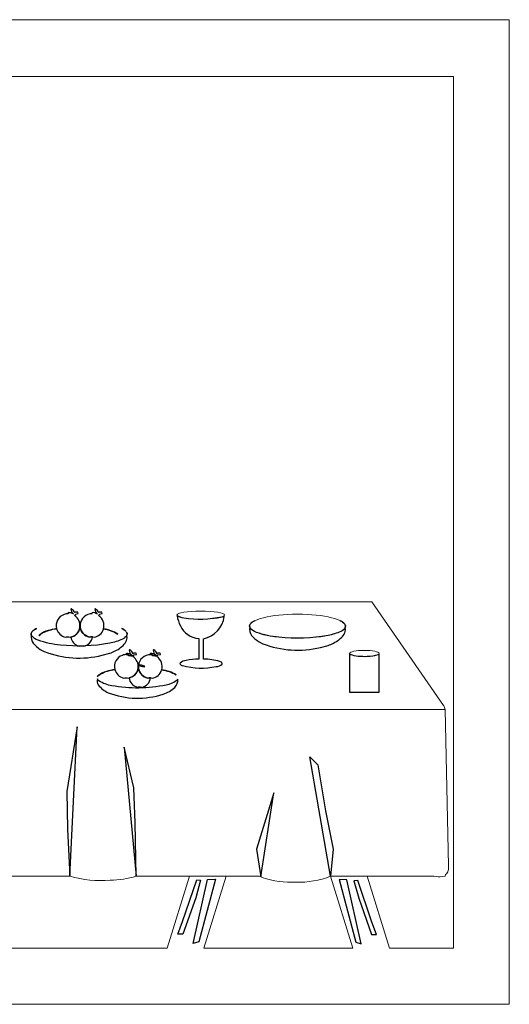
# Model space of a CAD drawing. Header units: centimetres. Extents: x -46.3 to 43.9, y -17.5 to 19.3.
# Tile 444 of 483: x 37.5 to 43.9, y -7.6 to 5.2. Entities that reach past the tile are written whole.
import ezdxf

# ---------------------------------------------------------------- set-up
doc = ezdxf.new("R2010")
doc.units = ezdxf.units.CM
doc.header["$MEASUREMENT"] = 0
doc.layers.add('Layer 1', color=7, linetype='Continuous')

msp = doc.modelspace()

# ---------------------------------------------------------------- linework, layer by layer
at = {"layer": 'Layer 1', "color": 1, "lineweight": 0}
msp.add_lwpolyline([(14.85148, -7.6086), (43.8515, -7.6086), (43.8515, 5.24304), (14.85148, 5.24304), (14.85148, -7.6086)], close=True, dxfattribs=at)
at = {"layer": 'Layer 1', "color": 5, "lineweight": 0}
for centre, major_axis, ratio in [((39.82549, -2.52908), (0.31183, 0), 0.17240163), ((41.08849, -2.67328), (0.62607, 0), 0.25000399), ((41.95949, -3.02988), (0.19282, 0), 0.21455243)]:
    msp.add_ellipse(centre, major_axis=major_axis, ratio=ratio, dxfattribs=at)
at = {"layer": 'Layer 1', "color": 1, "lineweight": 0}
for points, knots in [([(43.12508, -6.87618), (43.12508, -6.87618), (42.28748, -6.87618), (42.28748, -6.87618), (42.28748, -6.87618), (42.28748, -6.87618), (41.99709, -5.93698), (41.99709, -5.93698), (41.99709, -5.93698), (41.99709, -5.93698), (42.87229, -5.93698), (42.87229, -5.93698), (42.87229, -5.93698), (42.90584, -5.94526), (42.94078, -5.94603), (42.97469, -5.93938), (42.97469, -5.93938), (42.97469, -5.93938), (43.01389, -5.93698), (43.01389, -5.93698), (43.01389, -5.93698), (43.01389, -5.93698), (43.02109, -5.91538), (43.02109, -5.91538), (43.02109, -5.91538), (43.02109, -5.91538), (43.03228, -5.90418), (43.03228, -5.90418), (43.03228, -5.90418), (43.03958, -5.8966), (43.04482, -5.88741), (43.04908, -5.87778), (43.04908, -5.87778), (43.05285, -5.86838), (43.05625, -5.85882), (43.05869, -5.84898), (43.05869, -5.84898), (43.05869, -5.84898), (43.06029, -5.83378), (43.06029, -5.83378), (43.06029, -5.83378), (43.05984, -5.82332), (43.05876, -5.81291), (43.05709, -5.80258), (43.05709, -5.80258), (43.05709, -5.80258), (43.01389, -3.75937), (43.01389, -3.75937), (43.01389, -3.75937), (43.01389, -3.75937), (43.01229, -3.74737), (43.01229, -3.74737), (43.01229, -3.74737), (43.01229, -3.74737), (43.00749, -3.73617), (43.00749, -3.73617), (43.00749, -3.73617), (43.00559, -3.73096), (43.00457, -3.72552), (43.00268, -3.72017), (43.00268, -3.72017), (42.99994, -3.71536), (42.99624, -3.71124), (42.99228, -3.70737), (42.99228, -3.70737), (42.99228, -3.70737), (42.05788, -2.35697), (42.05788, -2.35697), (42.05788, -2.35697), (42.05788, -2.35697), (16.73308, -2.35697), (16.73308, -2.35697), (16.73308, -2.35697), (16.73308, -2.35697), (15.78347, -3.72577), (15.78347, -3.72577), (15.78347, -3.72577), (15.78374, -3.73332), (15.78045, -3.74022), (15.77547, -3.74577), (15.77547, -3.74577), (15.77547, -3.74577), (15.77147, -3.75937), (15.77147, -3.75937), (15.77147, -3.75937), (15.77147, -3.75937), (15.77068, -5.78018), (15.77068, -5.78018), (15.77068, -5.78018), (15.77068, -5.78018), (15.77147, -5.79538), (15.77147, -5.79538), (15.77147, -5.79538), (15.77343, -5.80977), (15.7769, -5.82388), (15.78108, -5.83778), (15.78108, -5.83778), (15.8047, -5.89793), (15.86286, -5.93781), (15.92748, -5.93698), (15.92748, -5.93698), (15.92748, -5.93698), (16.14668, -5.93698), (16.14668, -5.93698), (16.14668, -5.93698), (16.17311, -5.95441), (16.20223, -5.96745), (16.23308, -5.97458), (16.23308, -5.97458), (16.4285, -6.03748), (16.63612, -6.05282), (16.83867, -6.01938), (16.83867, -6.01938), (16.93197, -6.01065), (17.02242, -5.9826), (17.10427, -5.93698), (17.10427, -5.93698), (17.10427, -5.93698), (17.18027, -5.93698), (17.18027, -5.93698), (17.18027, -5.93698), (17.18027, -5.93698), (16.89148, -6.87618), (16.89148, -6.87618), (16.89148, -6.87618), (16.89148, -6.87618), (15.57788, -6.87618), (15.57788, -6.87618), (15.57788, -6.87618), (15.57788, -6.87618), (15.57788, 4.50143), (15.57788, 4.50143), (15.57788, 4.50143), (15.57788, 4.50143), (43.12508, 4.50143), (43.12508, 4.50143), (43.12508, 4.50143), (43.12508, 4.50143), (43.12508, -6.87618), (43.12508, -6.87618)], [0, 0, 0, 0, 0.02777778, 0.02777778, 0.02777778, 0.02777778, 0.05555556, 0.05555556, 0.05555556, 0.05555556, 0.08333333, 0.08333333, 0.08333333, 0.08333333, 0.11111111, 0.11111111, 0.11111111, 0.11111111, 0.13888889, 0.13888889, 0.13888889, 0.13888889, 0.16666667, 0.16666667, 0.16666667, 0.16666667, 0.19444444, 0.19444444, 0.19444444, 0.19444444, 0.22222222, 0.22222222, 0.22222222, 0.22222222, 0.25, 0.25, 0.25, 0.25, 0.27777778, 0.27777778, 0.27777778, 0.27777778, 0.30555556, 0.30555556, 0.30555556, 0.30555556, 0.33333333, 0.33333333, 0.33333333, 0.33333333, 0.36111111, 0.36111111, 0.36111111, 0.36111111, 0.38888889, 0.38888889, 0.38888889, 0.38888889, 0.41666667, 0.41666667, 0.41666667, 0.41666667, 0.44444444, 0.44444444, 0.44444444, 0.44444444, 0.47222222, 0.47222222, 0.47222222, 0.47222222, 0.5, 0.5, 0.5, 0.5, 0.52777778, 0.52777778, 0.52777778, 0.52777778, 0.55555556, 0.55555556, 0.55555556, 0.55555556, 0.58333333, 0.58333333, 0.58333333, 0.58333333, 0.61111111, 0.61111111, 0.61111111, 0.61111111, 0.63888889, 0.63888889, 0.63888889, 0.63888889, 0.66666667, 0.66666667, 0.66666667, 0.66666667, 0.69444444, 0.69444444, 0.69444444, 0.69444444, 0.72222222, 0.72222222, 0.72222222, 0.72222222, 0.75, 0.75, 0.75, 0.75, 0.77777778, 0.77777778, 0.77777778, 0.77777778, 0.80555556, 0.80555556, 0.80555556, 0.80555556, 0.83333333, 0.83333333, 0.83333333, 0.83333333, 0.86111111, 0.86111111, 0.86111111, 0.86111111, 0.88888889, 0.88888889, 0.88888889, 0.88888889, 0.91666667, 0.91666667, 0.91666667, 0.91666667, 0.94444444, 0.94444444, 0.94444444, 0.94444444, 1, 1, 1, 1]), ([(36.02188, -5.95198), (36.07828, -5.97502), (36.13745, -5.99062), (36.19788, -5.99838), (36.19788, -5.99838), (36.41497, -6.0334), (36.63652, -6.02961), (36.85228, -5.98718), (36.85228, -5.98718), (36.90072, -5.97494), (36.94787, -5.95805), (36.99308, -5.93678), (36.99308, -5.93678), (36.99308, -5.93678), (38.11628, -5.93678), (38.11628, -5.93678), (38.11628, -5.93678), (38.28813, -5.98502), (38.46709, -6.0029), (38.64508, -5.98958), (38.64508, -5.98958), (38.75955, -5.98801), (38.87321, -5.97023), (38.98268, -5.93678), (38.98268, -5.93678), (38.98268, -5.93678), (39.67708, -5.93678), (39.67708, -5.93678), (39.67708, -5.93678), (39.67708, -5.93678), (39.38588, -6.87598), (39.38588, -6.87598), (39.38588, -6.87598), (39.38588, -6.87598), (35.40188, -6.87598), (35.40188, -6.87598), (35.40188, -6.87598), (35.40188, -6.87598), (35.11388, -5.93678), (35.11388, -5.93678), (35.11388, -5.93678), (35.11388, -5.93678), (35.98908, -5.93678), (35.98908, -5.93678), (35.98908, -5.93678), (35.98908, -5.93678), (36.02188, -5.95198), (36.02188, -5.95198)], [0, 0, 0, 0, 0.07692308, 0.07692308, 0.07692308, 0.07692308, 0.15384615, 0.15384615, 0.15384615, 0.15384615, 0.23076923, 0.23076923, 0.23076923, 0.23076923, 0.30769231, 0.30769231, 0.30769231, 0.30769231, 0.38461538, 0.38461538, 0.38461538, 0.38461538, 0.46153846, 0.46153846, 0.46153846, 0.46153846, 0.53846154, 0.53846154, 0.53846154, 0.53846154, 0.61538462, 0.61538462, 0.61538462, 0.61538462, 0.69230769, 0.69230769, 0.69230769, 0.69230769, 0.76923077, 0.76923077, 0.76923077, 0.76923077, 0.84615385, 0.84615385, 0.84615385, 0.84615385, 1, 1, 1, 1]), ([(40.62828, -5.95438), (40.77111, -6.00013), (40.92081, -6.02069), (41.07068, -6.01518), (41.07068, -6.01518), (41.22374, -6.0191), (41.37606, -5.99245), (41.51868, -5.93678), (41.51868, -5.93678), (41.51868, -5.93678), (41.80908, -6.87598), (41.80908, -6.87598), (41.80908, -6.87598), (41.80908, -6.87598), (39.86588, -6.87598), (39.86588, -6.87598), (39.86588, -6.87598), (39.86588, -6.87598), (40.15628, -5.93678), (40.15628, -5.93678), (40.15628, -5.93678), (40.15628, -5.93678), (40.59068, -5.93678), (40.59068, -5.93678), (40.59068, -5.93678), (40.59068, -5.93678), (40.62828, -5.95438), (40.62828, -5.95438)], [0, 0, 0, 0, 0.125, 0.125, 0.125, 0.125, 0.25, 0.25, 0.25, 0.25, 0.375, 0.375, 0.375, 0.375, 0.5, 0.5, 0.5, 0.5, 0.625, 0.625, 0.625, 0.625, 0.75, 0.75, 0.75, 0.75, 1, 1, 1, 1])]:
    msp.add_open_spline(points, degree=3, knots=knots, dxfattribs=at)
at = {"layer": 'Layer 1'}
for points, knots in [([(37.72373, -2.7874), (37.75498, -2.75941), (37.79293, -2.74), (37.83391, -2.73105), (37.83391, -2.73105), (37.87001, -2.7198), (37.90682, -2.711), (37.9441, -2.70476), (37.9441, -2.70476), (37.92357, -2.62662), (37.96664, -2.54577), (38.04302, -2.51944), (38.04302, -2.51944), (38.06003, -2.51233), (38.07848, -2.50935), (38.09687, -2.51067), (38.09687, -2.51067), (38.09425, -2.50915), (38.09232, -2.50686), (38.0906, -2.50441), (38.0906, -2.50441), (38.0906, -2.50441), (38.0906, -2.50191), (38.0906, -2.50191), (38.0906, -2.50191), (38.09691, -2.49573), (38.10609, -2.49399), (38.1144, -2.4969), (38.1144, -2.4969), (38.13278, -2.49706), (38.15055, -2.50369), (38.16448, -2.51568), (38.16448, -2.51568), (38.14431, -2.5001), (38.13238, -2.47606), (38.13193, -2.45057), (38.13193, -2.45057), (38.13444, -2.44862), (38.13756, -2.44792), (38.14069, -2.44807), (38.14069, -2.44807), (38.15925, -2.45984), (38.17337, -2.47745), (38.18076, -2.49815), (38.18076, -2.49815), (38.18076, -2.49815), (38.18827, -2.48939), (38.18827, -2.48939), (38.18827, -2.48939), (38.18827, -2.48939), (38.22083, -2.48939), (38.22083, -2.48939), (38.22083, -2.48939), (38.22083, -2.48939), (38.22709, -2.50942), (38.22709, -2.50942), (38.22709, -2.50942), (38.22709, -2.50942), (38.19453, -2.51443), (38.19453, -2.51443), (38.19453, -2.51443), (38.19453, -2.51443), (38.17951, -2.53572), (38.17951, -2.53572), (38.17951, -2.53572), (38.22846, -2.56745), (38.25509, -2.62427), (38.24837, -2.68222), (38.24837, -2.68222), (38.24837, -2.68222), (38.25338, -2.68222), (38.25338, -2.68222), (38.25338, -2.68222), (38.24477, -2.60031), (38.30116, -2.52573), (38.38235, -2.51192), (38.38235, -2.51192), (38.38235, -2.51192), (38.4099, -2.51067), (38.4099, -2.51067), (38.4099, -2.51067), (38.40743, -2.50897), (38.40507, -2.50711), (38.40364, -2.50441), (38.40364, -2.50441), (38.40364, -2.50441), (38.40364, -2.50191), (38.40364, -2.50191), (38.40364, -2.50191), (38.40364, -2.50191), (38.40865, -2.4969), (38.40865, -2.4969), (38.40865, -2.4969), (38.43319, -2.49384), (38.45795, -2.50056), (38.47752, -2.51568), (38.47752, -2.51568), (38.45747, -2.49998), (38.44559, -2.47603), (38.44496, -2.45057), (38.44496, -2.45057), (38.44496, -2.45057), (38.44872, -2.44807), (38.44872, -2.44807), (38.44872, -2.44807), (38.44872, -2.44807), (38.45373, -2.44807), (38.45373, -2.44807), (38.45373, -2.44807), (38.47242, -2.45965), (38.48642, -2.47743), (38.49379, -2.49815), (38.49379, -2.49815), (38.49379, -2.49815), (38.50131, -2.48939), (38.50131, -2.48939), (38.50131, -2.48939), (38.50131, -2.48939), (38.53386, -2.48939), (38.53386, -2.48939), (38.53386, -2.48939), (38.53386, -2.48939), (38.54013, -2.50942), (38.54013, -2.50942), (38.54013, -2.50942), (38.54013, -2.50942), (38.50757, -2.51443), (38.50757, -2.51443), (38.50757, -2.51443), (38.50757, -2.51443), (38.49254, -2.53572), (38.49254, -2.53572), (38.49254, -2.53572), (38.54941, -2.57309), (38.57529, -2.64314), (38.5564, -2.70851), (38.5564, -2.70851), (38.62327, -2.71722), (38.68748, -2.74006), (38.74485, -2.7755), (38.74485, -2.7755), (38.68728, -2.73976), (38.62249, -2.7173), (38.55515, -2.70976), (38.55515, -2.70976), (38.55515, -2.70976), (38.55515, -2.71227), (38.55515, -2.71227), (38.55515, -2.71227), (38.53906, -2.76808), (38.49134, -2.80902), (38.43369, -2.8162), (38.43369, -2.8162), (38.41351, -2.81147), (38.39251, -2.81144), (38.37234, -2.8162), (38.37234, -2.8162), (38.30836, -2.80196), (38.26055, -2.74862), (38.25338, -2.68347), (38.25338, -2.68347), (38.25338, -2.68347), (38.24837, -2.68535), (38.24837, -2.68535), (38.24837, -2.68535), (38.24073, -2.75306), (38.18817, -2.80697), (38.12066, -2.8162), (38.12066, -2.8162), (38.10051, -2.81127), (38.07946, -2.81129), (38.0593, -2.8162), (38.0593, -2.8162), (38.00345, -2.8041), (37.95923, -2.76145), (37.94536, -2.70601), (37.94536, -2.70601), (37.88074, -2.71287), (37.81791, -2.73154), (37.76004, -2.7611), (37.76004, -2.7611), (37.74173, -2.76947), (37.72638, -2.78317), (37.71621, -2.80055), (37.71621, -2.80055), (37.71621, -2.80055), (37.72373, -2.7874), (37.72373, -2.7874)], [0, 0, 0, 0, 0.02083333, 0.02083333, 0.02083333, 0.02083333, 0.04166667, 0.04166667, 0.04166667, 0.04166667, 0.0625, 0.0625, 0.0625, 0.0625, 0.08333333, 0.08333333, 0.08333333, 0.08333333, 0.10416667, 0.10416667, 0.10416667, 0.10416667, 0.125, 0.125, 0.125, 0.125, 0.14583333, 0.14583333, 0.14583333, 0.14583333, 0.16666667, 0.16666667, 0.16666667, 0.16666667, 0.1875, 0.1875, 0.1875, 0.1875, 0.20833333, 0.20833333, 0.20833333, 0.20833333, 0.22916667, 0.22916667, 0.22916667, 0.22916667, 0.25, 0.25, 0.25, 0.25, 0.27083333, 0.27083333, 0.27083333, 0.27083333, 0.29166667, 0.29166667, 0.29166667, 0.29166667, 0.3125, 0.3125, 0.3125, 0.3125, 0.33333333, 0.33333333, 0.33333333, 0.33333333, 0.35416667, 0.35416667, 0.35416667, 0.35416667, 0.375, 0.375, 0.375, 0.375, 0.39583333, 0.39583333, 0.39583333, 0.39583333, 0.41666667, 0.41666667, 0.41666667, 0.41666667, 0.4375, 0.4375, 0.4375, 0.4375, 0.45833333, 0.45833333, 0.45833333, 0.45833333, 0.47916667, 0.47916667, 0.47916667, 0.47916667, 0.5, 0.5, 0.5, 0.5, 0.52083333, 0.52083333, 0.52083333, 0.52083333, 0.54166667, 0.54166667, 0.54166667, 0.54166667, 0.5625, 0.5625, 0.5625, 0.5625, 0.58333333, 0.58333333, 0.58333333, 0.58333333, 0.60416667, 0.60416667, 0.60416667, 0.60416667, 0.625, 0.625, 0.625, 0.625, 0.64583333, 0.64583333, 0.64583333, 0.64583333, 0.66666667, 0.66666667, 0.66666667, 0.66666667, 0.6875, 0.6875, 0.6875, 0.6875, 0.70833333, 0.70833333, 0.70833333, 0.70833333, 0.72916667, 0.72916667, 0.72916667, 0.72916667, 0.75, 0.75, 0.75, 0.75, 0.77083333, 0.77083333, 0.77083333, 0.77083333, 0.79166667, 0.79166667, 0.79166667, 0.79166667, 0.8125, 0.8125, 0.8125, 0.8125, 0.83333333, 0.83333333, 0.83333333, 0.83333333, 0.85416667, 0.85416667, 0.85416667, 0.85416667, 0.875, 0.875, 0.875, 0.875, 0.89583333, 0.89583333, 0.89583333, 0.89583333, 0.91666667, 0.91666667, 0.91666667, 0.91666667, 0.9375, 0.9375, 0.9375, 0.9375, 0.95833333, 0.95833333, 0.95833333, 0.95833333, 1, 1, 1, 1]), ([(40.13162, -2.54854), (40.11282, -2.6923), (40.00457, -2.80807), (39.86241, -2.83654), (39.86241, -2.83654), (39.86241, -2.83654), (39.86241, -3.10449), (39.86241, -3.10449), (39.86241, -3.10449), (39.93402, -3.10286), (40.00545, -3.1126), (40.07402, -3.13329), (40.07402, -3.13329), (40.08932, -3.13522), (40.10199, -3.14611), (40.10658, -3.16084), (40.10658, -3.16084), (40.10658, -3.16084), (40.10533, -3.1671), (40.10533, -3.1671), (40.10533, -3.1671), (40.08379, -3.18728), (40.05591, -3.19929), (40.02644, -3.20091), (40.02644, -3.20091), (39.88085, -3.22977), (39.73065, -3.2255), (39.58694, -3.18839), (39.58694, -3.18839), (39.57456, -3.18467), (39.56364, -3.17724), (39.55563, -3.1671), (39.55563, -3.1671), (39.55563, -3.1671), (39.55438, -3.16084), (39.55438, -3.16084), (39.55438, -3.16084), (39.55438, -3.16084), (39.55563, -3.15458), (39.55563, -3.15458), (39.55563, -3.15458), (39.57713, -3.13433), (39.60502, -3.12223), (39.63452, -3.12077), (39.63452, -3.12077), (39.68857, -3.11022), (39.74348, -3.10478), (39.79855, -3.10449), (39.79855, -3.10449), (39.79855, -3.10449), (39.79855, -2.83528), (39.79855, -2.83528), (39.79855, -2.83528), (39.6948, -2.82638), (39.60383, -2.76224), (39.56064, -2.6675), (39.56064, -2.6675), (39.53827, -2.62721), (39.52383, -2.58299), (39.51807, -2.53727), (39.51807, -2.53727), (39.5441, -2.55395), (39.57371, -2.56421), (39.60447, -2.56732), (39.60447, -2.56732), (39.76956, -2.59344), (39.93801, -2.58919), (40.10157, -2.5548), (40.10157, -2.5548), (40.11286, -2.55064), (40.1234, -2.54468), (40.13287, -2.53727), (40.13287, -2.53727), (40.13287, -2.53727), (40.13162, -2.54854), (40.13162, -2.54854)], [0, 0, 0, 0, 0.05, 0.05, 0.05, 0.05, 0.1, 0.1, 0.1, 0.1, 0.15, 0.15, 0.15, 0.15, 0.2, 0.2, 0.2, 0.2, 0.25, 0.25, 0.25, 0.25, 0.3, 0.3, 0.3, 0.3, 0.35, 0.35, 0.35, 0.35, 0.4, 0.4, 0.4, 0.4, 0.45, 0.45, 0.45, 0.45, 0.5, 0.5, 0.5, 0.5, 0.55, 0.55, 0.55, 0.55, 0.6, 0.6, 0.6, 0.6, 0.65, 0.65, 0.65, 0.65, 0.7, 0.7, 0.7, 0.7, 0.75, 0.75, 0.75, 0.75, 0.8, 0.8, 0.8, 0.8, 0.85, 0.85, 0.85, 0.85, 0.9, 0.9, 0.9, 0.9, 1, 1, 1, 1]), ([(38.25213, -2.66594), (38.25202, -2.738), (38.30204, -2.80036), (38.37234, -2.8162), (38.37234, -2.8162), (38.38487, -2.81223), (38.3982, -2.81145), (38.41115, -2.81369), (38.41115, -2.81369), (38.40355, -2.87524), (38.35596, -2.92424), (38.2947, -2.9339), (38.2947, -2.9339), (38.27625, -2.92899), (38.25681, -2.92899), (38.23836, -2.9339), (38.23836, -2.9339), (38.18075, -2.92129), (38.13738, -2.87354), (38.13067, -2.81494), (38.13067, -2.81494), (38.20356, -2.79844), (38.2538, -2.7318), (38.24963, -2.65717), (38.24963, -2.65717), (38.24963, -2.65717), (38.25338, -2.65717), (38.25338, -2.65717), (38.25338, -2.65717), (38.25338, -2.65717), (38.25213, -2.66594), (38.25213, -2.66594)], [0, 0, 0, 0, 0.11111111, 0.11111111, 0.11111111, 0.11111111, 0.22222222, 0.22222222, 0.22222222, 0.22222222, 0.33333333, 0.33333333, 0.33333333, 0.33333333, 0.44444444, 0.44444444, 0.44444444, 0.44444444, 0.55555556, 0.55555556, 0.55555556, 0.55555556, 0.66666667, 0.66666667, 0.66666667, 0.66666667, 0.77777778, 0.77777778, 0.77777778, 0.77777778, 1, 1, 1, 1]), ([(41.71109, -2.65677), (41.71646, -2.66734), (41.71596, -2.67994), (41.71029, -2.69037), (41.71029, -2.69037), (41.71029, -2.69037), (41.71269, -2.72237), (41.71269, -2.72237), (41.71269, -2.72237), (41.71105, -2.74692), (41.703, -2.7706), (41.68949, -2.79117), (41.68949, -2.79117), (41.65354, -2.83427), (41.60882, -2.86914), (41.55829, -2.89357), (41.55829, -2.89357), (41.53549, -2.90612), (41.51131, -2.916), (41.48629, -2.92317), (41.48629, -2.92317), (41.48629, -2.92317), (41.38869, -2.95117), (41.38869, -2.95117), (41.38869, -2.95117), (41.13777, -3.01183), (40.87432, -2.99454), (40.63349, -2.90157), (40.63349, -2.90157), (40.63349, -2.90157), (40.57989, -2.87357), (40.57989, -2.87357), (40.57989, -2.87357), (40.54685, -2.8507), (40.51653, -2.82411), (40.48949, -2.79437), (40.48949, -2.79437), (40.46632, -2.76262), (40.45707, -2.72269), (40.46389, -2.68397), (40.46389, -2.68397), (40.46041, -2.67097), (40.46285, -2.65702), (40.47109, -2.64637), (40.47109, -2.64637), (40.4596, -2.66092), (40.45938, -2.68123), (40.46949, -2.69677), (40.46949, -2.69677), (40.49094, -2.72358), (40.5199, -2.74343), (40.55269, -2.75357), (40.55269, -2.75357), (40.64675, -2.78763), (40.74496, -2.8089), (40.84469, -2.81677), (40.84469, -2.81677), (41.05854, -2.84042), (41.27471, -2.8326), (41.48629, -2.79357), (41.48629, -2.79357), (41.54375, -2.78299), (41.59965, -2.76526), (41.65269, -2.74077), (41.65269, -2.74077), (41.67735, -2.73086), (41.6978, -2.71262), (41.71029, -2.68917), (41.71029, -2.68917), (41.71029, -2.68917), (41.71429, -2.67277), (41.71429, -2.67277), (41.71429, -2.67277), (41.71429, -2.67277), (41.71269, -2.66397), (41.71269, -2.66397), (41.71269, -2.66397), (41.71128, -2.65893), (41.70951, -2.654), (41.70749, -2.64917), (41.70749, -2.64917), (41.70749, -2.64917), (41.71109, -2.65677), (41.71109, -2.65677)], [0, 0, 0, 0, 0.04545455, 0.04545455, 0.04545455, 0.04545455, 0.09090909, 0.09090909, 0.09090909, 0.09090909, 0.13636364, 0.13636364, 0.13636364, 0.13636364, 0.18181818, 0.18181818, 0.18181818, 0.18181818, 0.22727273, 0.22727273, 0.22727273, 0.22727273, 0.27272727, 0.27272727, 0.27272727, 0.27272727, 0.31818182, 0.31818182, 0.31818182, 0.31818182, 0.36363636, 0.36363636, 0.36363636, 0.36363636, 0.40909091, 0.40909091, 0.40909091, 0.40909091, 0.45454545, 0.45454545, 0.45454545, 0.45454545, 0.5, 0.5, 0.5, 0.5, 0.54545455, 0.54545455, 0.54545455, 0.54545455, 0.59090909, 0.59090909, 0.59090909, 0.59090909, 0.63636364, 0.63636364, 0.63636364, 0.63636364, 0.68181818, 0.68181818, 0.68181818, 0.68181818, 0.72727273, 0.72727273, 0.72727273, 0.72727273, 0.77272727, 0.77272727, 0.77272727, 0.77272727, 0.81818182, 0.81818182, 0.81818182, 0.81818182, 0.86363636, 0.86363636, 0.86363636, 0.86363636, 0.90909091, 0.90909091, 0.90909091, 0.90909091, 1, 1, 1, 1]), ([(40.49029, -2.62637), (40.50303, -2.61613), (40.51714, -2.60772), (40.53229, -2.60157), (40.53229, -2.60157), (40.51065, -2.61042), (40.49104, -2.62367), (40.47509, -2.64077), (40.47509, -2.64077), (40.47509, -2.64077), (40.47909, -2.63517), (40.47909, -2.63517), (40.47909, -2.63517), (40.47909, -2.63517), (40.49029, -2.62637), (40.49029, -2.62637)], [0, 0, 0, 0, 0.2, 0.2, 0.2, 0.2, 0.4, 0.4, 0.4, 0.4, 0.6, 0.6, 0.6, 0.6, 1, 1, 1, 1]), ([(41.68469, -2.62477), (41.69053, -2.62985), (41.69613, -2.6352), (41.70149, -2.64077), (41.70149, -2.64077), (41.68549, -2.62443), (41.66674, -2.611), (41.64589, -2.60157), (41.64589, -2.60157), (41.65999, -2.60717), (41.67308, -2.61503), (41.68469, -2.62477)], [0, 0, 0, 0, 0.25, 0.25, 0.25, 0.25, 0.5, 0.5, 0.5, 0.5, 1, 1, 1, 1]), ([(38.86177, -2.75917), (38.86714, -2.76974), (38.86664, -2.78234), (38.86097, -2.79277), (38.86097, -2.79277), (38.86097, -2.79277), (38.86338, -2.82477), (38.86338, -2.82477), (38.86338, -2.82477), (38.86173, -2.84932), (38.85368, -2.873), (38.84018, -2.89357), (38.84018, -2.89357), (38.80422, -2.93667), (38.7595, -2.97154), (38.70897, -2.99597), (38.70897, -2.99597), (38.68617, -3.00852), (38.662, -3.0184), (38.63697, -3.02557), (38.63697, -3.02557), (38.63697, -3.02557), (38.53937, -3.05357), (38.53937, -3.05357), (38.53937, -3.05357), (38.28845, -3.11423), (38.025, -3.09694), (37.78417, -3.00397), (37.78417, -3.00397), (37.78417, -3.00397), (37.73057, -2.97597), (37.73057, -2.97597), (37.73057, -2.97597), (37.69753, -2.9531), (37.66721, -2.92651), (37.64017, -2.89677), (37.64017, -2.89677), (37.617, -2.86502), (37.60775, -2.82509), (37.61457, -2.78637), (37.61457, -2.78637), (37.61109, -2.77337), (37.61354, -2.75942), (37.62177, -2.74877), (37.62177, -2.74877), (37.61028, -2.76332), (37.61006, -2.78363), (37.62017, -2.79917), (37.62017, -2.79917), (37.64162, -2.82598), (37.67058, -2.84583), (37.70337, -2.85597), (37.70337, -2.85597), (37.79744, -2.89003), (37.89564, -2.9113), (37.99537, -2.91917), (37.99537, -2.91917), (38.20922, -2.94282), (38.42539, -2.935), (38.63697, -2.89597), (38.63697, -2.89597), (38.69443, -2.88539), (38.75034, -2.86766), (38.80337, -2.84317), (38.80337, -2.84317), (38.82803, -2.83326), (38.84848, -2.81502), (38.86097, -2.79158), (38.86097, -2.79158), (38.86097, -2.79158), (38.86497, -2.77517), (38.86497, -2.77517), (38.86497, -2.77517), (38.86497, -2.77517), (38.86338, -2.76637), (38.86338, -2.76637), (38.86338, -2.76637), (38.86196, -2.76133), (38.86019, -2.7564), (38.85817, -2.75157), (38.85817, -2.75157), (38.85817, -2.75157), (38.86177, -2.75917), (38.86177, -2.75917)], [0, 0, 0, 0, 0.04545455, 0.04545455, 0.04545455, 0.04545455, 0.09090909, 0.09090909, 0.09090909, 0.09090909, 0.13636364, 0.13636364, 0.13636364, 0.13636364, 0.18181818, 0.18181818, 0.18181818, 0.18181818, 0.22727273, 0.22727273, 0.22727273, 0.22727273, 0.27272727, 0.27272727, 0.27272727, 0.27272727, 0.31818182, 0.31818182, 0.31818182, 0.31818182, 0.36363636, 0.36363636, 0.36363636, 0.36363636, 0.40909091, 0.40909091, 0.40909091, 0.40909091, 0.45454545, 0.45454545, 0.45454545, 0.45454545, 0.5, 0.5, 0.5, 0.5, 0.54545455, 0.54545455, 0.54545455, 0.54545455, 0.59090909, 0.59090909, 0.59090909, 0.59090909, 0.63636364, 0.63636364, 0.63636364, 0.63636364, 0.68181818, 0.68181818, 0.68181818, 0.68181818, 0.72727273, 0.72727273, 0.72727273, 0.72727273, 0.77272727, 0.77272727, 0.77272727, 0.77272727, 0.81818182, 0.81818182, 0.81818182, 0.81818182, 0.86363636, 0.86363636, 0.86363636, 0.86363636, 0.90909091, 0.90909091, 0.90909091, 0.90909091, 1, 1, 1, 1]), ([(37.64097, -2.72877), (37.65371, -2.71853), (37.66782, -2.71012), (37.68297, -2.70397), (37.68297, -2.70397), (37.66133, -2.71282), (37.64172, -2.72608), (37.62577, -2.74317), (37.62577, -2.74317), (37.62577, -2.74317), (37.62977, -2.73757), (37.62977, -2.73757), (37.62977, -2.73757), (37.62977, -2.73757), (37.64097, -2.72877), (37.64097, -2.72877)], [0, 0, 0, 0, 0.2, 0.2, 0.2, 0.2, 0.4, 0.4, 0.4, 0.4, 0.6, 0.6, 0.6, 0.6, 1, 1, 1, 1]), ([(38.83538, -2.72717), (38.84121, -2.73225), (38.84681, -2.7376), (38.85218, -2.74317), (38.85218, -2.74317), (38.83617, -2.72683), (38.81742, -2.7134), (38.79658, -2.70397), (38.79658, -2.70397), (38.81067, -2.70957), (38.82376, -2.71743), (38.83538, -2.72717)], [0, 0, 0, 0, 0.25, 0.25, 0.25, 0.25, 0.5, 0.5, 0.5, 0.5, 1, 1, 1, 1]), ([(38.48373, -3.3217), (38.51498, -3.29371), (38.55293, -3.2743), (38.59391, -3.26535), (38.59391, -3.26535), (38.63001, -3.2541), (38.66681, -3.2453), (38.7041, -3.23906), (38.7041, -3.23906), (38.68356, -3.16092), (38.72664, -3.08007), (38.80302, -3.05374), (38.80302, -3.05374), (38.82003, -3.04663), (38.83848, -3.04366), (38.85686, -3.04497), (38.85686, -3.04497), (38.85424, -3.04345), (38.85231, -3.04116), (38.8506, -3.03871), (38.8506, -3.03871), (38.8506, -3.03871), (38.8506, -3.03621), (38.8506, -3.03621), (38.8506, -3.03621), (38.85691, -3.03003), (38.86609, -3.02829), (38.8744, -3.0312), (38.8744, -3.0312), (38.89277, -3.03136), (38.91055, -3.03799), (38.92448, -3.04998), (38.92448, -3.04998), (38.90431, -3.0344), (38.89238, -3.01036), (38.89192, -2.98487), (38.89192, -2.98487), (38.89443, -2.98292), (38.89756, -2.98222), (38.90069, -2.98237), (38.90069, -2.98237), (38.91925, -2.99414), (38.93337, -3.01175), (38.94076, -3.03245), (38.94076, -3.03245), (38.94076, -3.03245), (38.94827, -3.02369), (38.94827, -3.02369), (38.94827, -3.02369), (38.94827, -3.02369), (38.98083, -3.02369), (38.98083, -3.02369), (38.98083, -3.02369), (38.98083, -3.02369), (38.98709, -3.04372), (38.98709, -3.04372), (38.98709, -3.04372), (38.98709, -3.04372), (38.95453, -3.04873), (38.95453, -3.04873), (38.95453, -3.04873), (38.95453, -3.04873), (38.93951, -3.07002), (38.93951, -3.07002), (38.93951, -3.07002), (38.98846, -3.10175), (39.01509, -3.15857), (39.00837, -3.21652), (39.00837, -3.21652), (39.00837, -3.21652), (39.01338, -3.21652), (39.01338, -3.21652), (39.01338, -3.21652), (39.00476, -3.13461), (39.06116, -3.06003), (39.14235, -3.04622), (39.14235, -3.04622), (39.14235, -3.04622), (39.1699, -3.04497), (39.1699, -3.04497), (39.1699, -3.04497), (39.16743, -3.04327), (39.16507, -3.04142), (39.16364, -3.03871), (39.16364, -3.03871), (39.16364, -3.03871), (39.16364, -3.03621), (39.16364, -3.03621), (39.16364, -3.03621), (39.16364, -3.03621), (39.16865, -3.0312), (39.16865, -3.0312), (39.16865, -3.0312), (39.19319, -3.02814), (39.21795, -3.03486), (39.23751, -3.04998), (39.23751, -3.04998), (39.21747, -3.03428), (39.20558, -3.01033), (39.20496, -2.98487), (39.20496, -2.98487), (39.20496, -2.98487), (39.20872, -2.98237), (39.20872, -2.98237), (39.20872, -2.98237), (39.20872, -2.98237), (39.21372, -2.98237), (39.21372, -2.98237), (39.21372, -2.98237), (39.23242, -2.99396), (39.24642, -3.01173), (39.25379, -3.03245), (39.25379, -3.03245), (39.25379, -3.03245), (39.26131, -3.02369), (39.26131, -3.02369), (39.26131, -3.02369), (39.26131, -3.02369), (39.29386, -3.02369), (39.29386, -3.02369), (39.29386, -3.02369), (39.29386, -3.02369), (39.30012, -3.04372), (39.30012, -3.04372), (39.30012, -3.04372), (39.30012, -3.04372), (39.26757, -3.04873), (39.26757, -3.04873), (39.26757, -3.04873), (39.26757, -3.04873), (39.25254, -3.07002), (39.25254, -3.07002), (39.25254, -3.07002), (39.30941, -3.10739), (39.33529, -3.17744), (39.3164, -3.24281), (39.3164, -3.24281), (39.38327, -3.25152), (39.44748, -3.27436), (39.50485, -3.3098), (39.50485, -3.3098), (39.44728, -3.27406), (39.38249, -3.2516), (39.31515, -3.24407), (39.31515, -3.24407), (39.31515, -3.24407), (39.31515, -3.24657), (39.31515, -3.24657), (39.31515, -3.24657), (39.29906, -3.30238), (39.25133, -3.34332), (39.19369, -3.3505), (39.19369, -3.3505), (39.17351, -3.34577), (39.15251, -3.34574), (39.13234, -3.3505), (39.13234, -3.3505), (39.06836, -3.33626), (39.02055, -3.28292), (39.01338, -3.21777), (39.01338, -3.21777), (39.01338, -3.21777), (39.00837, -3.21965), (39.00837, -3.21965), (39.00837, -3.21965), (39.00073, -3.28736), (38.94817, -3.34127), (38.88065, -3.3505), (38.88065, -3.3505), (38.8605, -3.34557), (38.83945, -3.34559), (38.8193, -3.3505), (38.8193, -3.3505), (38.76345, -3.3384), (38.71923, -3.29575), (38.70536, -3.24031), (38.70536, -3.24031), (38.64074, -3.24717), (38.57791, -3.26584), (38.52004, -3.2954), (38.52004, -3.2954), (38.50173, -3.30377), (38.48638, -3.31747), (38.47621, -3.33485), (38.47621, -3.33485), (38.47621, -3.33485), (38.48373, -3.3217), (38.48373, -3.3217), (38.48373, -3.3217), (38.48373, -3.3217), (38.48373, -3.3217), (38.48373, -3.3217)], [0, 0, 0, 0, 0.02040816, 0.02040816, 0.02040816, 0.02040816, 0.04081633, 0.04081633, 0.04081633, 0.04081633, 0.06122449, 0.06122449, 0.06122449, 0.06122449, 0.08163265, 0.08163265, 0.08163265, 0.08163265, 0.10204082, 0.10204082, 0.10204082, 0.10204082, 0.12244898, 0.12244898, 0.12244898, 0.12244898, 0.14285714, 0.14285714, 0.14285714, 0.14285714, 0.16326531, 0.16326531, 0.16326531, 0.16326531, 0.18367347, 0.18367347, 0.18367347, 0.18367347, 0.20408163, 0.20408163, 0.20408163, 0.20408163, 0.2244898, 0.2244898, 0.2244898, 0.2244898, 0.24489796, 0.24489796, 0.24489796, 0.24489796, 0.26530612, 0.26530612, 0.26530612, 0.26530612, 0.28571429, 0.28571429, 0.28571429, 0.28571429, 0.30612245, 0.30612245, 0.30612245, 0.30612245, 0.32653061, 0.32653061, 0.32653061, 0.32653061, 0.34693878, 0.34693878, 0.34693878, 0.34693878, 0.36734694, 0.36734694, 0.36734694, 0.36734694, 0.3877551, 0.3877551, 0.3877551, 0.3877551, 0.40816327, 0.40816327, 0.40816327, 0.40816327, 0.42857143, 0.42857143, 0.42857143, 0.42857143, 0.44897959, 0.44897959, 0.44897959, 0.44897959, 0.46938776, 0.46938776, 0.46938776, 0.46938776, 0.48979592, 0.48979592, 0.48979592, 0.48979592, 0.51020408, 0.51020408, 0.51020408, 0.51020408, 0.53061224, 0.53061224, 0.53061224, 0.53061224, 0.55102041, 0.55102041, 0.55102041, 0.55102041, 0.57142857, 0.57142857, 0.57142857, 0.57142857, 0.59183673, 0.59183673, 0.59183673, 0.59183673, 0.6122449, 0.6122449, 0.6122449, 0.6122449, 0.63265306, 0.63265306, 0.63265306, 0.63265306, 0.65306122, 0.65306122, 0.65306122, 0.65306122, 0.67346939, 0.67346939, 0.67346939, 0.67346939, 0.69387755, 0.69387755, 0.69387755, 0.69387755, 0.71428571, 0.71428571, 0.71428571, 0.71428571, 0.73469388, 0.73469388, 0.73469388, 0.73469388, 0.75510204, 0.75510204, 0.75510204, 0.75510204, 0.7755102, 0.7755102, 0.7755102, 0.7755102, 0.79591837, 0.79591837, 0.79591837, 0.79591837, 0.81632653, 0.81632653, 0.81632653, 0.81632653, 0.83673469, 0.83673469, 0.83673469, 0.83673469, 0.85714286, 0.85714286, 0.85714286, 0.85714286, 0.87755102, 0.87755102, 0.87755102, 0.87755102, 0.89795918, 0.89795918, 0.89795918, 0.89795918, 0.91836735, 0.91836735, 0.91836735, 0.91836735, 0.93877551, 0.93877551, 0.93877551, 0.93877551, 0.95918367, 0.95918367, 0.95918367, 0.95918367, 1, 1, 1, 1]), ([(38.93232, -3.05957), (38.93421, -3.0535), (38.91791, -3.04302), (38.89591, -3.03618), (38.89591, -3.03618), (38.87391, -3.02933), (38.85454, -3.0287), (38.85265, -3.03478), (38.85265, -3.03478), (38.85076, -3.04085), (38.86706, -3.05133), (38.88906, -3.05818), (38.88906, -3.05818), (38.91106, -3.06502), (38.93043, -3.06565), (38.93232, -3.05957)], [0, 0, 0, 0, 0.2, 0.2, 0.2, 0.2, 0.4, 0.4, 0.4, 0.4, 0.6, 0.6, 0.6, 0.6, 1, 1, 1, 1]), ([(39.24532, -3.05957), (39.24721, -3.0535), (39.23091, -3.04302), (39.20891, -3.03618), (39.20891, -3.03618), (39.18691, -3.02933), (39.16754, -3.0287), (39.16565, -3.03478), (39.16565, -3.03478), (39.16376, -3.04085), (39.18006, -3.05133), (39.20206, -3.05818), (39.20206, -3.05818), (39.22406, -3.06502), (39.24343, -3.06565), (39.24532, -3.05957)], [0, 0, 0, 0, 0.2, 0.2, 0.2, 0.2, 0.4, 0.4, 0.4, 0.4, 0.6, 0.6, 0.6, 0.6, 1, 1, 1, 1]), ([(41.99862, -3.06985), (42.04599, -3.07007), (42.09301, -3.06204), (42.13761, -3.04606), (42.13761, -3.04606), (42.14483, -3.04536), (42.14991, -3.03937), (42.15138, -3.03228), (42.15138, -3.03228), (42.15138, -3.03228), (42.15138, -3.53314), (42.15138, -3.53314), (42.15138, -3.53314), (42.15138, -3.53314), (41.76697, -3.53314), (41.76697, -3.53314), (41.76697, -3.53314), (41.76697, -3.53314), (41.76697, -3.02978), (41.76697, -3.02978), (41.76697, -3.02978), (41.76697, -3.02978), (41.77198, -3.0398), (41.77198, -3.0398), (41.77198, -3.0398), (41.77411, -3.04172), (41.77669, -3.04297), (41.77949, -3.04355), (41.77949, -3.04355), (41.8115, -3.05782), (41.8459, -3.06587), (41.88092, -3.06734), (41.88092, -3.06734), (41.92002, -3.07141), (41.95938, -3.07226), (41.99862, -3.06985)], [0, 0, 0, 0, 0.1, 0.1, 0.1, 0.1, 0.2, 0.2, 0.2, 0.2, 0.3, 0.3, 0.3, 0.3, 0.4, 0.4, 0.4, 0.4, 0.5, 0.5, 0.5, 0.5, 0.6, 0.6, 0.6, 0.6, 0.7, 0.7, 0.7, 0.7, 0.8, 0.8, 0.8, 0.8, 1, 1, 1, 1]), ([(39.01213, -3.20024), (39.01201, -3.2723), (39.06204, -3.33466), (39.13234, -3.3505), (39.13234, -3.3505), (39.14487, -3.34653), (39.1582, -3.34575), (39.17115, -3.34799), (39.17115, -3.34799), (39.16354, -3.40954), (39.11596, -3.45854), (39.0547, -3.4682), (39.0547, -3.4682), (39.03625, -3.46329), (39.01681, -3.46329), (38.99836, -3.4682), (38.99836, -3.4682), (38.94074, -3.45559), (38.89738, -3.40784), (38.89067, -3.34924), (38.89067, -3.34924), (38.96356, -3.33274), (39.01379, -3.2661), (39.00963, -3.19147), (39.00963, -3.19147), (39.00963, -3.19147), (39.01338, -3.19147), (39.01338, -3.19147), (39.01338, -3.19147), (39.01338, -3.19147), (39.01213, -3.20024), (39.01213, -3.20024)], [0, 0, 0, 0, 0.11111111, 0.11111111, 0.11111111, 0.11111111, 0.22222222, 0.22222222, 0.22222222, 0.22222222, 0.33333333, 0.33333333, 0.33333333, 0.33333333, 0.44444444, 0.44444444, 0.44444444, 0.44444444, 0.55555556, 0.55555556, 0.55555556, 0.55555556, 0.66666667, 0.66666667, 0.66666667, 0.66666667, 0.77777778, 0.77777778, 0.77777778, 0.77777778, 1, 1, 1, 1]), ([(39.09381, -3.20278), (39.09553, -3.19724), (39.08067, -3.18769), (39.06061, -3.18144), (39.06061, -3.18144), (39.04055, -3.1752), (39.02289, -3.17463), (39.02117, -3.18017), (39.02117, -3.18017), (39.01944, -3.18571), (39.03431, -3.19526), (39.05437, -3.20151), (39.05437, -3.20151), (39.07443, -3.20775), (39.09209, -3.20832), (39.09381, -3.20278)], [0, 0, 0, 0, 0.2, 0.2, 0.2, 0.2, 0.4, 0.4, 0.4, 0.4, 0.6, 0.6, 0.6, 0.6, 1, 1, 1, 1]), ([(38.4975, -3.38806), (38.54873, -3.41986), (38.60574, -3.44118), (38.66529, -3.45067), (38.66529, -3.45067), (38.89946, -3.49371), (39.13971, -3.49072), (39.37275, -3.4419), (39.37275, -3.4419), (39.41985, -3.43338), (39.46469, -3.41505), (39.50422, -3.38806), (39.50422, -3.38806), (39.51256, -3.38144), (39.51938, -3.37311), (39.52426, -3.36364), (39.52426, -3.36364), (39.53153, -3.4038), (39.51722, -3.44487), (39.48669, -3.47195), (39.48669, -3.47195), (39.44349, -3.51229), (39.39169, -3.54225), (39.33518, -3.5596), (39.33518, -3.5596), (39.10113, -3.63649), (38.84772, -3.63032), (38.61771, -3.54207), (38.61771, -3.54207), (38.56664, -3.51944), (38.52223, -3.4841), (38.48873, -3.4394), (38.48873, -3.4394), (38.47481, -3.41605), (38.47014, -3.38826), (38.47621, -3.36177), (38.47621, -3.36177), (38.48051, -3.37249), (38.4878, -3.38177), (38.4975, -3.38806)], [0, 0, 0, 0, 0.09090909, 0.09090909, 0.09090909, 0.09090909, 0.18181818, 0.18181818, 0.18181818, 0.18181818, 0.27272727, 0.27272727, 0.27272727, 0.27272727, 0.36363636, 0.36363636, 0.36363636, 0.36363636, 0.45454545, 0.45454545, 0.45454545, 0.45454545, 0.54545455, 0.54545455, 0.54545455, 0.54545455, 0.63636364, 0.63636364, 0.63636364, 0.63636364, 0.72727273, 0.72727273, 0.72727273, 0.72727273, 0.81818182, 0.81818182, 0.81818182, 0.81818182, 1, 1, 1, 1]), ([(38.11648, -5.93667), (38.11648, -5.93667), (38.08603, -5.32198), (38.08603, -5.32198), (38.08603, -5.32198), (38.08603, -5.32198), (38.07904, -4.83268), (38.07904, -4.83268), (38.07904, -4.83268), (38.07904, -4.83268), (38.21355, -3.98769), (38.21355, -3.98769), (38.21355, -3.98769), (38.21355, -3.98769), (38.11648, -5.93667), (38.11648, -5.93667)], [0, 0, 0, 0, 0.2, 0.2, 0.2, 0.2, 0.4, 0.4, 0.4, 0.4, 0.6, 0.6, 0.6, 0.6, 1, 1, 1, 1]), ([(38.82488, -4.25153), (38.82488, -4.25153), (38.95148, -4.78278), (38.95148, -4.78278), (38.95148, -4.78278), (38.95148, -4.78278), (38.97024, -5.2416), (38.97024, -5.2416), (38.97024, -5.2416), (38.97024, -5.2416), (38.98268, -5.93681), (38.98268, -5.93681), (38.98268, -5.93681), (38.98268, -5.93681), (38.82488, -4.25153), (38.82488, -4.25153)], [0, 0, 0, 0, 0.2, 0.2, 0.2, 0.2, 0.4, 0.4, 0.4, 0.4, 0.6, 0.6, 0.6, 0.6, 1, 1, 1, 1]), ([(41.51856, -5.93667), (41.51856, -5.93667), (41.55148, -5.58278), (41.55148, -5.58278), (41.55148, -5.58278), (41.55148, -5.58278), (41.45148, -5.08278), (41.45148, -5.08278), (41.45148, -5.08278), (41.45148, -5.08278), (41.35148, -4.48278), (41.35148, -4.48278), (41.35148, -4.48278), (41.35148, -4.48278), (41.24685, -4.37837), (41.24685, -4.37837), (41.24685, -4.37837), (41.24685, -4.37837), (41.51856, -5.93667), (41.51856, -5.93667)], [0, 0, 0, 0, 0.16666667, 0.16666667, 0.16666667, 0.16666667, 0.33333333, 0.33333333, 0.33333333, 0.33333333, 0.5, 0.5, 0.5, 0.5, 0.66666667, 0.66666667, 0.66666667, 0.66666667, 1, 1, 1, 1]), ([(40.60951, -5.94543), (40.60951, -5.94543), (40.55148, -5.58278), (40.55148, -5.58278), (40.55148, -5.58278), (40.55148, -5.58278), (40.7773, -4.84793), (40.7773, -4.84793), (40.7773, -4.84793), (40.7773, -4.84793), (40.60951, -5.94543), (40.60951, -5.94543)], [0, 0, 0, 0, 0.25, 0.25, 0.25, 0.25, 0.5, 0.5, 0.5, 0.5, 1, 1, 1, 1]), ([(39.77227, -5.98569), (39.77227, -5.98569), (39.58866, -6.52824), (39.58866, -6.52824), (39.58866, -6.52824), (39.58866, -6.52824), (39.52678, -6.691), (39.52678, -6.691), (39.52678, -6.691), (39.52678, -6.691), (39.59279, -6.691), (39.59279, -6.691), (39.59279, -6.691), (39.59279, -6.691), (39.75989, -6.21674), (39.75989, -6.21674), (39.75989, -6.21674), (39.75989, -6.21674), (39.82384, -5.98982), (39.82384, -5.98982), (39.82384, -5.98982), (39.82384, -5.98982), (39.77227, -5.98569), (39.77227, -5.98569)], [0, 0, 0, 0, 0.14285714, 0.14285714, 0.14285714, 0.14285714, 0.28571429, 0.28571429, 0.28571429, 0.28571429, 0.42857143, 0.42857143, 0.42857143, 0.42857143, 0.57142857, 0.57142857, 0.57142857, 0.57142857, 0.71428571, 0.71428571, 0.71428571, 0.71428571, 1, 1, 1, 1]), ([(40.01676, -5.97386), (40.01676, -5.97386), (39.91568, -5.97799), (39.91568, -5.97799), (39.91568, -5.97799), (39.91568, -5.97799), (39.72795, -6.81347), (39.72795, -6.81347), (39.72795, -6.81347), (39.72795, -6.81347), (39.79895, -6.79217), (39.79895, -6.79217), (39.79895, -6.79217), (39.79895, -6.79217), (40.01676, -5.97386), (40.01676, -5.97386)], [0, 0, 0, 0, 0.2, 0.2, 0.2, 0.2, 0.4, 0.4, 0.4, 0.4, 0.6, 0.6, 0.6, 0.6, 1, 1, 1, 1]), ([(41.63021, -5.98036), (41.63021, -5.98036), (41.73129, -5.98449), (41.73129, -5.98449), (41.73129, -5.98449), (41.73129, -5.98449), (41.91902, -6.81997), (41.91902, -6.81997), (41.91902, -6.81997), (41.91902, -6.81997), (41.84803, -6.79867), (41.84803, -6.79867), (41.84803, -6.79867), (41.84803, -6.79867), (41.63021, -5.98036), (41.63021, -5.98036)], [0, 0, 0, 0, 0.2, 0.2, 0.2, 0.2, 0.4, 0.4, 0.4, 0.4, 0.6, 0.6, 0.6, 0.6, 1, 1, 1, 1]), ([(41.87511, -5.99219), (41.87511, -5.99219), (42.05871, -6.53474), (42.05871, -6.53474), (42.05871, -6.53474), (42.05871, -6.53474), (42.1206, -6.6975), (42.1206, -6.6975), (42.1206, -6.6975), (42.1206, -6.6975), (42.05459, -6.6975), (42.05459, -6.6975), (42.05459, -6.6975), (42.05459, -6.6975), (41.88749, -6.22324), (41.88749, -6.22324), (41.88749, -6.22324), (41.88749, -6.22324), (41.82354, -5.99632), (41.82354, -5.99632), (41.82354, -5.99632), (41.82354, -5.99632), (41.87511, -5.99219), (41.87511, -5.99219)], [0, 0, 0, 0, 0.14285714, 0.14285714, 0.14285714, 0.14285714, 0.28571429, 0.28571429, 0.28571429, 0.28571429, 0.42857143, 0.42857143, 0.42857143, 0.42857143, 0.57142857, 0.57142857, 0.57142857, 0.57142857, 0.71428571, 0.71428571, 0.71428571, 0.71428571, 1, 1, 1, 1])]:
    msp.add_open_spline(points, degree=3, knots=knots, dxfattribs=at)
at = {"layer": 'Layer 1', "color": 5, "lineweight": 0}
for points in [[(15.77151, -3.75922), (15.77151, -3.75922), (43.01342, -3.75922), (43.01342, -3.75922)], [(40.15628, -5.93681), (40.15628, -5.93681), (39.67708, -5.93681), (39.67708, -5.93681)], [(41.99708, -5.93681), (41.99708, -5.93681), (41.51856, -5.93667), (41.51856, -5.93667)]]:
    msp.add_open_spline(points, degree=3, dxfattribs=at)

doc.saveas('drawing.dxf')
